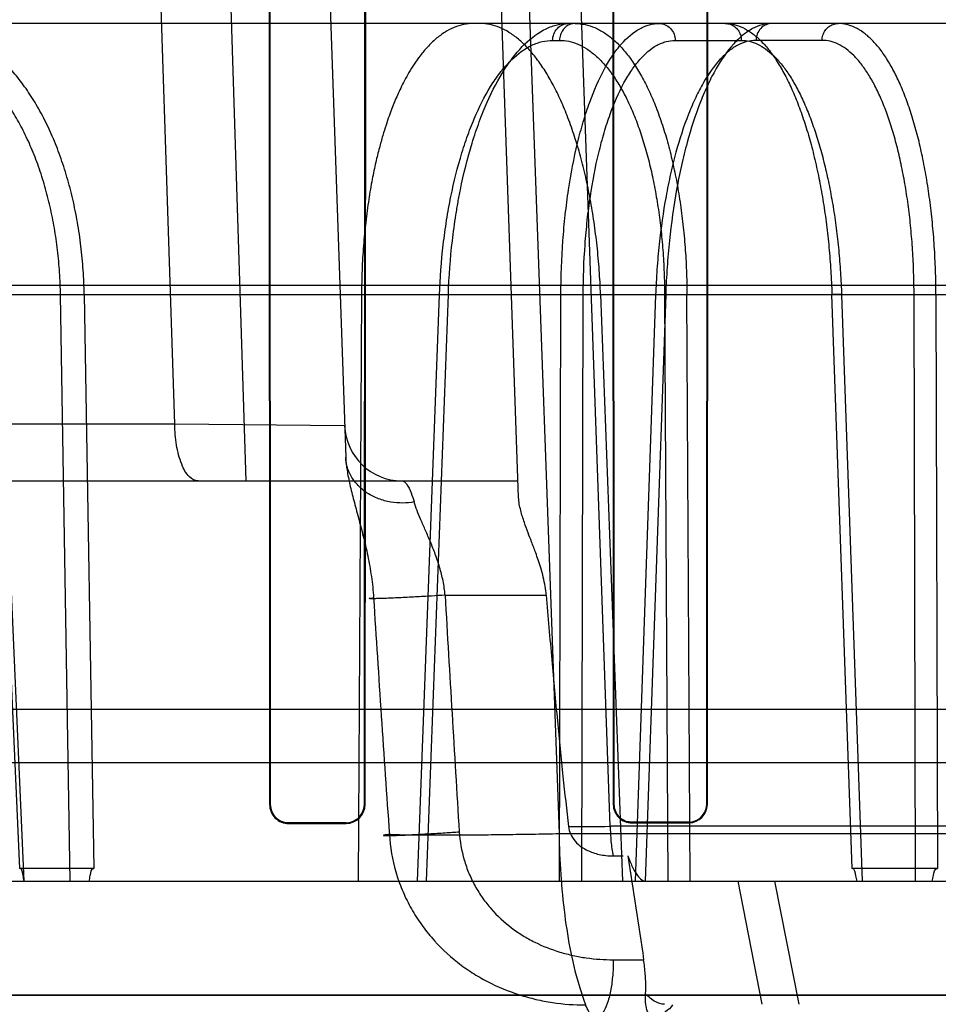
# Model space of a CAD drawing. Header units: millimetres. Extents: x 0 to 297, y 0 to 210.
# Tile 420 of 446: x 242.439 to 242.584, y 161.186 to 161.341. Entities that reach past the tile are written whole.
import ezdxf

# ---------------------------------------------------------------- set-up
doc = ezdxf.new("R2010")
doc.units = ezdxf.units.MM
doc.header["$LTSCALE"] = 16.335
doc.layers.get('0').update_dxf_attribs({"linetype": 'CONTINUOUS'})
for name, color, linetype in [('AXES_REF', 7, 'CONTINUOUS'), ('INTFCLR_1', 7, 'CONTINUOUS'), ('INTFCLR_144815', 7, 'CONTINUOUS'), ('INTFCLR_72935', 7, 'CONTINUOUS')]:
    doc.layers.add(name, color=color, linetype=linetype)

msp = doc.modelspace()

# ---------------------------------------------------------------- linework, layer by layer
at = {"color": 7, "linetype": 'Continuous'}
for radius in [8.7262453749, 8.7255, 8.6696226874]:
    msp.add_circle((241.415033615, 154.4105885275), radius, dxfattribs=at)
msp.add_arc((241.415033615, 154.4105885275), 8.64, 278.2771290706, 261.7228709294, dxfattribs=at)
at = {"layer": 'AXES_REF', "color": 9, "linetype": 'Continuous'}
msp.add_arc((241.415033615, 154.4105885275), 7.9600610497, 94.4118118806, 85.5881881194, dxfattribs=at)
at = {"layer": 'INTFCLR_1', "color": 6, "linetype": 'Continuous'}
for p, q in [((242.4786264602, 161.3886563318), (242.4787451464, 161.2176563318)), ((242.4787512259, 161.3886563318), (242.4788605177, 161.2176563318)), ((242.4936762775, 161.2176563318), (242.4937825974, 161.3886563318)), ((242.493788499, 161.2176563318), (242.4939034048, 161.3886563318)), ((242.5327566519, 161.3886563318), (242.5328655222, 161.2176563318)), ((242.5328711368, 161.3886563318), (242.5329726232, 161.2176563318)), ((242.5475724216, 161.2176563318), (242.5476719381, 161.3886563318)), ((242.5476774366, 161.2176563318), (242.5477838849, 161.3886563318)), ((242.5357852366, 161.2148486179), (242.5447852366, 161.2148642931)), ((242.4817852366, 161.2147382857), (242.4907852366, 161.2147587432)), ((242.4817852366, 161.2146237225), (242.4907852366, 161.2146457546)), ((242.5447852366, 161.2147587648), (242.5357852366, 161.2147420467)), ((243.2994274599, 161.1876055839), (242.2671430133, 161.1876055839))]:
    msp.add_line(p, q, dxfattribs=at)
at = {"layer": 'INTFCLR_1', "color": 9, "linetype": 'Continuous'}
for p, q in [((242.4788605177, 161.2176563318), (242.4787451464, 161.2176563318)), ((242.493788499, 161.2176563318), (242.4936762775, 161.2176563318)), ((242.5329726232, 161.2176563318), (242.5328655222, 161.2176563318)), ((242.5476774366, 161.2176563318), (242.5475724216, 161.2176563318)), ((242.5447852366, 161.2148642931), (242.5447852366, 161.2147587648)), ((242.4817852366, 161.2146237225), (242.4817852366, 161.2147382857)), ((242.4907852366, 161.2147587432), (242.4907852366, 161.2146457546)), ((242.5357852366, 161.2147420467), (242.5357852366, 161.2148486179))]:
    msp.add_line(p, q, dxfattribs=at)
at = {"layer": 'INTFCLR_1', "color": 6, "linetype": 'Continuous'}
for centre, radius, start, end in [((242.4817776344, 161.217656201), 0.003032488, 179.9975282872, 270.1436368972), ((242.4817784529, 161.217656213), 0.0029179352, 179.9976679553, 270.1332039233), ((242.490778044, 161.217656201), 0.003010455, 270.1368925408, 0.0024893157), ((242.5357796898, 161.217656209), 0.0029141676, 179.9975855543, 270.1090574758), ((242.5357802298, 161.21765622), 0.0028076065, 179.9977182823, 270.1021760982), ((242.544779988, 161.2176562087), 0.0028974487, 270.1037893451, 0.0024337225)]:
    msp.add_arc(centre, radius, start, end, dxfattribs=at)
for points, knots in [([(242.4907852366, 161.2147587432), (242.4913848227, 161.2147600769), (242.492894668, 161.2152263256), (242.4936763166, 161.2167837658), (242.4936762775, 161.2176563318)], [0, 0, 0, 0, 0.4072860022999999, 1, 1, 1, 1]), ([(242.5447852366, 161.2148642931), (242.54534859, 161.2148652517), (242.5468010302, 161.2152989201), (242.5475724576, 161.2168016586), (242.5475724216, 161.2176563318)], [0, 0, 0, 0, 0.3972802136, 1, 1, 1, 1])]:
    msp.add_open_spline(points, degree=3, knots=knots, dxfattribs=at)
at = {"layer": 'INTFCLR_144815', "color": 9, "linetype": 'Continuous'}
for p, q in [((242.4638268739, 161.2775099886), (242.4426330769, 161.9152143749)), ((242.4750780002, 161.2685885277), (242.4542425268, 161.9152143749)), ((242.4682852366, 161.9152143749), (242.4907373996, 161.2722893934)), ((242.5179585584, 161.265956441), (242.4952852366, 161.9152143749)), ((242.4988977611, 161.915214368), (242.524331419, 161.2130558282)), ((242.5323752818, 161.2142053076), (242.5075306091, 161.915214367)), ((243.3624388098, 161.3405885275), (242.2998029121, 161.3405885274)), ((242.5233164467, 161.337935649), (242.5244026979, 161.337935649)), ((242.542623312, 161.337935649), (242.5530264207, 161.337935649)), ((242.5657420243, 161.337935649), (242.5553323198, 161.337935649)), ((243.4618767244, 161.2993567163), (242.1883356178, 161.2993567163)), ((242.2666078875, 161.2979436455), (243.4021428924, 161.2979436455)), ((242.4394077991, 161.2075519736), (242.4353650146, 161.2979436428)), ((242.4359313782, 161.2978494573), (242.4400635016, 161.2055885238)), ((242.4473446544, 161.2055885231), (242.4458182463, 161.2978494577)), ((242.4495539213, 161.2979436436), (242.4510551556, 161.2075519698)), ((242.5020449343, 161.2055885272), (242.5054904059, 161.2978494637)), ((242.5034362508, 161.2055885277), (242.5068911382, 161.2979436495)), ((242.5052591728, 161.2978998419), (242.5068911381, 161.2979436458)), ((242.5243817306, 161.2055885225), (242.5246125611, 161.2979436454)), ((242.5281331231, 161.2978494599), (242.5246125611, 161.2979436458)), ((242.5278965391, 161.2055885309), (242.5281331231, 161.2978494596)), ((242.5395365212, 161.2978494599), (242.5362941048, 161.2055885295)), ((242.5411201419, 161.2979436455), (242.5378684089, 161.2055885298)), ((242.5393729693, 161.2979143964), (242.5411201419, 161.2979436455)), ((242.5409425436, 161.2978494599), (242.5414295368, 161.2055885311)), ((242.544963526, 161.2055885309), (242.5444697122, 161.2979436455)), ((242.5704562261, 161.2075519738), (242.5672997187, 161.2979436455)), ((242.5688157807, 161.2978494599), (242.5720442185, 161.205588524)), ((242.5804464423, 161.2055885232), (242.5802249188, 161.2978494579)), ((242.5836732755, 161.2979436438), (242.583896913, 161.2075519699)), ((242.4638268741, 161.277509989), (241.9971391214, 161.2775099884)), ((242.4905633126, 161.2772744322), (242.4638268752, 161.277509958)), ((242.0061387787, 161.2685885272), (242.5178666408, 161.2685885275)), ((242.5063806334, 161.2505885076), (242.5223060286, 161.2505885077)), ((243.1972033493, 161.2242167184), (242.3693671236, 161.2242167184)), ((243.0341947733, 161.2142059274), (242.5323755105, 161.2142018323)), ((242.524331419, 161.2130558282), (243.042239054, 161.2130558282)), ((242.0766476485, 161.2055885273), (243.5328819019, 161.2055885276)), ((242.5563043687, 161.186180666), (242.5525136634, 161.2055885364)), ((242.5582672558, 161.2055885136), (242.562091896, 161.186180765)), ((242.5328625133, 161.1932078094), (242.5376461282, 161.1931998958))]:
    msp.add_line(p, q, dxfattribs=at)
at = {"layer": 'INTFCLR_144815', "color": 6, "linetype": 'Continuous'}
for p, q in [((242.4495539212, 161.2979436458), (242.4458182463, 161.2978494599)), ((242.4932161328, 161.2979436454), (242.4927151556, 161.2055885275)), ((242.5308600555, 161.2979436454), (242.5342957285, 161.2055885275)), ((242.5409425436, 161.2978494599), (242.5444697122, 161.2979436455)), ((242.5689826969, 161.2979112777), (242.5672997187, 161.2979436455)), ((242.5836732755, 161.2979436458), (242.5802249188, 161.2978494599)), ((243.2913696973, 161.2325885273), (242.3409561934, 161.2325885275)), ((242.5328355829, 161.209544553), (242.5343942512, 161.2095482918)), ((242.4510551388, 161.2075519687), (242.4394077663, 161.2075519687)), ((242.583896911, 161.2075519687), (242.5704562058, 161.2075519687))]:
    msp.add_line(p, q, dxfattribs=at)
at = {"layer": 'INTFCLR_144815', "color": 9, "linetype": 'Continuous'}
for centre, radius, start, end in [((242.49955783, 161.2775885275), 0.009000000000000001, 182.0000647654, 269.9999999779), ((250.1945038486, 161.6913850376), 7.700749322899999, 183.2814458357, 183.5590916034), ((248.5876503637, 161.6383081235), 6.1048829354, 183.6451248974, 183.9955895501), ((242.5236556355, 161.9004579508), 0.6863080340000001, 270.1796818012, 270.7280040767)]:
    msp.add_arc(centre, radius, start, end, dxfattribs=at)
at = {"layer": 'INTFCLR_144815', "color": 6, "linetype": 'Continuous'}
msp.add_ellipse((242.7832852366, 161.1785885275), major_axis=(-0.7978634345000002, 5.2566423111), ratio=0.0452664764, start_param=1.5580355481, end_param=1.5611447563, dxfattribs=at)
for points, knots in [([(242.4495539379, 161.2979436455), (242.4495318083, 161.2992156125), (242.4494238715, 161.3017583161), (242.4490696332, 161.3055475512), (242.4485229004, 161.3092817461), (242.4477905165, 161.3129063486), (242.44688286, 161.3163817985), (242.4458110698, 161.3196854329), (242.4445794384, 161.3228121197), (242.4431936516, 161.3257469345), (242.4416680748, 161.3284598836), (242.4400161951, 161.330931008), (242.4382497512, 161.3331477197), (242.4363746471, 161.3351030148), (242.434405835, 161.3367795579), (242.4323627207, 161.338161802), (242.4302682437, 161.3392393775), (242.4281312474, 161.3400130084), (242.4259529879, 161.3404829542), (242.4244791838, 161.3405885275), (242.4237424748, 161.3405885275)], [0, 0, 0, 0, 0.0700870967, 0.1401414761, 0.2095823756, 0.2779100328, 0.3437640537, 0.4073702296, 0.4691428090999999, 0.5287802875, 0.58603772, 0.6404614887, 0.6923643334, 0.7419982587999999, 0.7894845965, 0.8345647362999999, 0.8775999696, 0.9189218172, 0.9594124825, 1, 1, 1, 1]), ([(242.5108179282, 161.3405885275), (242.5103137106, 161.3405885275), (242.5092900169, 161.3404831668), (242.5077822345, 161.3400137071), (242.5063048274, 161.3392390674), (242.5048871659, 161.3381806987), (242.5035944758, 161.3369194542), (242.5024680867, 161.3355684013), (242.5015128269, 161.334220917), (242.5006993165, 161.3329104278), (242.5000012, 161.3316518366), (242.499399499, 161.3304558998), (242.4988790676, 161.3293289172), (242.4984213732, 161.3282593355), (242.497984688, 161.327165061), (242.4975336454, 161.325949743), (242.4970480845, 161.32452813), (242.4965305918, 161.3228621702), (242.4959877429, 161.3209120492), (242.4954260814, 161.3186156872), (242.4948605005, 161.3159115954), (242.4943210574, 161.3127731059), (242.4938567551, 161.3092897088), (242.4935035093, 161.3055800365), (242.4932815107, 161.3017825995), (242.4932230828, 161.2992228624), (242.4932161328, 161.2979436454)], [0, 0, 0, 0, 0.0306294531, 0.0620101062, 0.09538140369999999, 0.1314721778, 0.169100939, 0.2048351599, 0.2381866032, 0.2693600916, 0.2984882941, 0.325587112, 0.3506676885, 0.3738839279, 0.3962513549, 0.4222322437, 0.4526222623, 0.4874964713, 0.5281890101, 0.5755701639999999, 0.6310790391, 0.6959738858, 0.7689735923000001, 0.844502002, 0.9222908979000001, 1, 1, 1, 1]), ([(242.5308600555, 161.2979436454), (242.5308127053, 161.2992167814), (242.5306739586, 161.3017620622), (242.5303326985, 161.3055572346), (242.5298596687, 161.3092900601), (242.5292622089, 161.3129048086), (242.5285497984, 161.3163638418), (242.5277284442, 161.3196551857), (242.5268005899, 161.3227740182), (242.525770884, 161.3257032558), (242.5246503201, 161.328412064), (242.523448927, 161.3308805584), (242.5221752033, 161.3330958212), (242.5208333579, 161.3350510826), (242.5194333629, 161.3367304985), (242.5179871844, 161.3381199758), (242.51650695, 161.3392101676), (242.5149971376, 161.3399982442), (242.5134608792, 161.3404792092), (242.5124171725, 161.3405885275), (242.5119041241, 161.3405885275)], [0, 0, 0, 0, 0.0767548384, 0.1535349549, 0.2295210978, 0.3033898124, 0.3742104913, 0.4422318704, 0.5077000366, 0.5701767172, 0.6292117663, 0.6842115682, 0.7354587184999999, 0.7830224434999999, 0.8269051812, 0.8669571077, 0.9035587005, 0.9372944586, 0.9690907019, 1, 1, 1, 1]), ([(242.5268688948, 161.3405885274), (242.5273883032, 161.3405885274), (242.528450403, 161.3404753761), (242.530014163, 161.3399691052), (242.5315437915, 161.3391329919), (242.5330210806, 161.3379830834), (242.5344366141, 161.3365358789), (242.5357856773, 161.334803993), (242.5370649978, 161.33279526), (242.5382668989, 161.3305220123), (242.5393804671, 161.3280057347), (242.5403981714, 161.3252665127), (242.5413146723, 161.3223225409), (242.5421255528, 161.3191883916), (242.5428236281, 161.3158913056), (242.5434023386, 161.3124657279), (242.5438590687, 161.3089394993), (242.5441929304, 161.3053380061), (242.5444044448, 161.3016632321), (242.5444618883, 161.2991921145), (242.5444697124, 161.2979436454)], [0, 0, 0, 0, 0.0315611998, 0.0643441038, 0.0992563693, 0.1369443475, 0.1776898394, 0.221957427, 0.2701061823, 0.3222178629, 0.3780613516, 0.4371902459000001, 0.4996835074, 0.5653349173, 0.6338330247, 0.704405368, 0.7763792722, 0.8498398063, 0.9241368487, 1, 1, 1, 1]), ([(242.5505061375, 161.3405885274), (242.5509679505, 161.3405885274), (242.5519221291, 161.3404726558), (242.5533268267, 161.3399603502), (242.5547113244, 161.3391147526), (242.5560560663, 161.3379530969), (242.5573519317, 161.3364951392), (242.5585952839, 161.3347547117), (242.5597839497, 161.332738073), (242.5609115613, 161.3304560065), (242.5619664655, 161.3279338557), (242.5629421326, 161.3251926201), (242.5638334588, 161.3222499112), (242.5646368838, 161.3191175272), (242.5653445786, 161.3158254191), (242.5659508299, 161.312407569), (242.5664515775, 161.3089006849), (242.566846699, 161.3053176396), (242.5671365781, 161.3016590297), (242.567257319, 161.2991916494), (242.5672997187, 161.2979436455)], [0, 0, 0, 0, 0.0285285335, 0.0587379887, 0.09169627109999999, 0.128193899, 0.168121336, 0.2119204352, 0.2601251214, 0.3125755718, 0.3690460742, 0.4289151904, 0.4922453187, 0.5589234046, 0.6286260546, 0.7002119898, 0.7733138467, 0.8474223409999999, 0.9228599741, 1, 1, 1, 1]), ([(242.5836732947, 161.2979436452), (242.5836689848, 161.2992147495), (242.5836216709, 161.3017508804), (242.5834340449, 161.3055285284), (242.5831307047, 161.309240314), (242.5827155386, 161.3128415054), (242.5821933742, 161.3162996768), (242.5815692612, 161.3195962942), (242.5808464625, 161.3227201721), (242.5800290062, 161.3256532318), (242.5791250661, 161.3283664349), (242.5781426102, 161.3308395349), (242.5770888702, 161.3330599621), (242.5759675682, 161.3350205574), (242.5747858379, 161.3367068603), (242.5735542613, 161.3381028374), (242.5722815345, 161.3392001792), (242.5709737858, 161.3399936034), (242.5696307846, 161.3404787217), (242.5687126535, 161.3405885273), (242.5682623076, 161.3405885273)], [0, 0, 0, 0, 0.0791848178, 0.1579882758, 0.235584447, 0.3111426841, 0.3837692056, 0.4534084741, 0.5201040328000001, 0.5834554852, 0.6430198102, 0.6981752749, 0.7491303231, 0.7960039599, 0.838713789, 0.8771903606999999, 0.9116808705, 0.9430134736, 0.9719453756, 1, 1, 1, 1]), ([(242.5223060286, 161.2505885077), (242.5222675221, 161.251055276), (242.5221472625, 161.2520127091), (242.5218507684, 161.2534503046), (242.5214683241, 161.2548410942), (242.5210573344, 161.256105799), (242.5205744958, 161.2574659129), (242.5200375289, 161.2588784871), (242.5194268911, 161.2604719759), (242.5188259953, 161.262109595), (242.5182484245, 161.2639395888), (242.5179825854, 161.2652684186), (242.5179585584, 161.2659564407)], [0, 0, 0, 0, 0.08767790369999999, 0.1804064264, 0.2745582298, 0.3575550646, 0.4293043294, 0.5447282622, 0.6404335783, 0.7488013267, 0.8711207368, 1, 1, 1, 1]), ([(242.5223060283, 161.2505885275), (242.522586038, 161.2471943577), (242.5231496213, 161.2405910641), (242.5240261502, 161.2310743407), (242.5249010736, 161.2223221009), (242.5255058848, 161.2167806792), (242.525807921, 161.2141534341)], [0, 0, 0, 0, 0.2791221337, 0.5431519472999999, 0.7832597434, 1, 1, 1, 1]), ([(242.525807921, 161.2141534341), (242.5258533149, 161.213758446), (242.526081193, 161.2129343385), (242.5268289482, 161.2117878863), (242.5280333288, 161.2107540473), (242.529702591, 161.2099572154), (242.5313769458, 161.2095975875), (242.5324589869, 161.2095433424), (242.5328355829, 161.209544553)], [0, 0, 0, 0, 0.1304917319, 0.275583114, 0.4429674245, 0.6450294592, 0.8763973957, 1, 1, 1, 1]), ([(242.5351738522, 161.2095520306), (242.535370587, 161.2089881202), (242.5357783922, 161.2079644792), (242.5365366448, 161.2065714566), (242.5373749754, 161.2055881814), (242.5379542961, 161.2055885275)], [0, 0, 0, 0, 0.3598995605, 0.6509005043, 1, 1, 1, 1]), ([(242.4400931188, 161.2055885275), (242.4400455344, 161.2058658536), (242.4398804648, 161.2064411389), (242.4398243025, 161.2075519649), (242.4394077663, 161.2075519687)], [0, 0, 0, 0, 0.4031706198, 1, 1, 1, 1]), ([(242.450317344, 161.2055885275), (242.4503743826, 161.2058809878), (242.4505528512, 161.2064571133), (242.4506487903, 161.2075519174), (242.4510551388, 161.2075519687)], [0, 0, 0, 0, 0.4230619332, 1, 1, 1, 1]), ([(242.5712613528, 161.2055885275), (242.5712045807, 161.2058663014), (242.5710242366, 161.2064596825), (242.5708860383, 161.2075519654), (242.5704562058, 161.2075519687)], [0, 0, 0, 0, 0.3974440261, 1, 1, 1, 1]), ([(242.5830597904, 161.2055885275), (242.5831238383, 161.2058814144), (242.5833117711, 161.2064747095), (242.5834787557, 161.2075519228), (242.583896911, 161.2075519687)], [0, 0, 0, 0, 0.4175813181, 1, 1, 1, 1]), ([(242.5379390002, 161.1878390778), (242.5379829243, 161.1885039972), (242.5379892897, 161.189537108), (242.5379115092, 161.1909430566), (242.537805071, 161.1920671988), (242.5377040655, 161.1928249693), (242.5376461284, 161.1932078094)], [0, 0, 0, 0, 0.3711935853, 0.5742653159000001, 0.784314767, 1, 1, 1, 1]), ([(242.5421777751, 161.1861026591), (242.5419997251, 161.1856143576), (242.5410972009, 161.185084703), (242.5400361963, 161.1841035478), (242.5384701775, 161.184377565), (242.537929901, 161.1859992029), (242.5378901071, 161.187098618), (242.5379390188, 161.1878390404)], [0, 0, 0, 0, 0.2045520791, 0.3763574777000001, 0.5605423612, 0.7079653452, 1, 1, 1, 1])]:
    msp.add_open_spline(points, degree=3, knots=knots, dxfattribs=at)
at = {"layer": 'INTFCLR_144815', "color": 9, "linetype": 'Continuous'}
for points, knots in [([(242.5068911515, 161.2979436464), (242.5069937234, 161.3007581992), (242.5073050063, 161.3049412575), (242.5079585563, 161.3097653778), (242.5084090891, 161.3124477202), (242.5091339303, 161.3162514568), (242.5101840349, 161.3205053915), (242.5115375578, 161.324558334), (242.5123613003, 161.3266970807), (242.5135643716, 161.3295448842), (242.5149384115, 161.3322018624), (242.51654738, 161.3345666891), (242.5175606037, 161.3359026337), (242.5192934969, 161.3378398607), (242.5213134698, 161.3393761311), (242.5231525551, 161.3401395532), (242.5243050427, 161.3404808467), (242.5251968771, 161.3405885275), (242.5257826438, 161.3405885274)], [0, 0, 0, 0, 0.1698573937, 0.2526339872, 0.2935371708, 0.3338773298, 0.4861685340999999, 0.557271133, 0.5914614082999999, 0.6243572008, 0.7437546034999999, 0.7708430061, 0.7968170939, 0.8447981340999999, 0.9276006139, 0.9464481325, 0.9646726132, 1, 1, 1, 1]), ([(242.5233164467, 161.337935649), (242.5233217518, 161.3382683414), (242.523449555, 161.3389560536), (242.5239931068, 161.3398525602), (242.5248245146, 161.3404526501), (242.5254765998, 161.3405885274), (242.5257826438, 161.3405885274)], [0, 0, 0, 0, 0.2503369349, 0.5146460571, 0.7697441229, 1, 1, 1, 1]), ([(242.526868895, 161.3405885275), (242.5266146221, 161.3405885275), (242.5261057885, 161.3405009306), (242.5254217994, 161.3401264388), (242.5248695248, 161.3395432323), (242.5244995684, 161.3387899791), (242.5244072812, 161.3382230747), (242.5244026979, 161.337935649)], [0, 0, 0, 0, 0.1908647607, 0.3789168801, 0.5761492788, 0.7842222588, 1, 1, 1, 1]), ([(242.524612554, 161.2979436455), (242.5246223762, 161.3007541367), (242.524776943, 161.3049319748), (242.5252170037, 161.3097626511), (242.5255388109, 161.3124464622), (242.526069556, 161.3162409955), (242.5268725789, 161.3204878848), (242.5279569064, 161.3245532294), (242.5286252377, 161.3266947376), (242.5296024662, 161.3295267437), (242.530736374, 161.3321797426), (242.53210213, 161.33456332), (242.5329569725, 161.3358947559), (242.5344133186, 161.3378076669), (242.5361572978, 161.3393628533), (242.5377861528, 161.340138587), (242.5387959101, 161.3404802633), (242.539585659, 161.3405885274), (242.5401030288, 161.3405885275)], [0, 0, 0, 0, 0.1750053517, 0.2600458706, 0.3019921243, 0.3433041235, 0.4986297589, 0.5706862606, 0.6051934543, 0.6382893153, 0.7572712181, 0.7839201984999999, 0.8093112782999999, 0.8557087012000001, 0.9337254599, 0.9510965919, 0.9677843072, 1, 1, 1, 1]), ([(242.5401030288, 161.3405885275), (242.5404155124, 161.3405885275), (242.5410789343, 161.3404537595), (242.5419285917, 161.3398560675), (242.5424864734, 161.338958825), (242.5426178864, 161.3382685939), (242.5426233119, 161.337935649)], [0, 0, 0, 0, 0.2326867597, 0.4888628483, 0.7520440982, 1, 1, 1, 1]), ([(242.557852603, 161.3405885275), (242.5568025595, 161.3405885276), (242.5551392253, 161.3400972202), (242.5535070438, 161.338973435), (242.5525473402, 161.3381287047), (242.5509665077, 161.3365036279), (242.5493407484, 161.3341093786), (242.5479577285, 161.3314313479), (242.5471600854, 161.3296589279), (242.5459230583, 161.3266424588), (242.5448940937, 161.3234236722), (242.5440199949, 161.3200544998), (242.5434425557, 161.3175991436), (242.5425333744, 161.3130742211), (242.5418869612, 161.3084231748), (242.5414972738, 161.3043300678), (242.5412781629, 161.3015013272), (242.5411689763, 161.2993694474), (242.541120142, 161.2979436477)], [0, 0, 0, 0, 0.0649652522, 0.1020546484, 0.1223821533, 0.143958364, 0.2422123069, 0.299625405, 0.3304746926, 0.3624177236, 0.5013178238, 0.5389931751, 0.5777821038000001, 0.6573537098, 0.8244727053, 0.8679632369, 0.9117353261, 1, 1, 1, 1]), ([(242.5505061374, 161.3405885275), (242.5507658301, 161.3405885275), (242.5512842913, 161.3405014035), (242.5519828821, 161.340127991), (242.5525478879, 161.3395453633), (242.5529270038, 161.3387915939), (242.5530217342, 161.3382232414), (242.5530264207, 161.337935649)], [0, 0, 0, 0, 0.1929320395, 0.3822162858, 0.5794779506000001, 0.7863121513, 1, 1, 1, 1]), ([(242.557852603, 161.3405885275), (242.5575401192, 161.3405885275), (242.556876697, 161.3404537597), (242.5560270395, 161.3398560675), (242.5554691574, 161.3389588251), (242.5553377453, 161.3382685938), (242.5553323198, 161.337935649)], [0, 0, 0, 0, 0.2326868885, 0.4888629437, 0.7520441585, 1, 1, 1, 1]), ([(242.5657420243, 161.337935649), (242.5657465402, 161.33821277), (242.5658343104, 161.3387573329), (242.5661888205, 161.3394957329), (242.5667381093, 161.3400937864), (242.5674508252, 161.3404939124), (242.5679927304, 161.3405885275), (242.5682623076, 161.3405885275)], [0, 0, 0, 0, 0.2059119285, 0.4030613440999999, 0.6006943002, 0.7997201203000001, 1, 1, 1, 1]), ([(242.4458182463, 161.2978494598), (242.4457986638, 161.2990335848), (242.4457014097, 161.3013922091), (242.4453796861, 161.3048992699), (242.4448842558, 161.3083421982), (242.4442198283, 161.3116954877), (242.4433906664, 161.314934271), (242.4424024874, 161.3180354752), (242.4412626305, 161.3209780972), (242.4399783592, 161.3237417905), (242.4385592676, 161.3263074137), (242.4370142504, 161.328655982), (242.4353551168, 161.3307713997), (242.43359215, 161.3326384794), (242.4317371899, 161.3342444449), (242.4298020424, 161.3355766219), (242.4278010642, 161.3366242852), (242.4257497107, 161.3373796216), (242.4236634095, 161.3378346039), (242.4222566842, 161.337935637), (242.4215584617, 161.337935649)], [0, 0, 0, 0, 0.0693995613, 0.1382659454, 0.2062928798, 0.2731414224, 0.3384939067, 0.402103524, 0.4637640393, 0.5232945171, 0.5805528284, 0.6354224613, 0.6878573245, 0.7378968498, 0.7856711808, 0.8313716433, 0.8752629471, 0.9176865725, 0.9590839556, 1, 1, 1, 1]), ([(242.5054904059, 161.2978494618), (242.5055892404, 161.3004952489), (242.5058856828, 161.3044274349), (242.5065052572, 161.3089619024), (242.5069316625, 161.3114832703), (242.5076173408, 161.3150589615), (242.5086092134, 161.3190579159), (242.5098873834, 161.3228673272), (242.5106649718, 161.3248776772), (242.5118003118, 161.3275549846), (242.5130968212, 161.3300525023), (242.5146138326, 161.3322751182), (242.5155691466, 161.3335309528), (242.5172029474, 161.3353524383), (242.51910673, 161.3367959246), (242.5208390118, 161.3375137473), (242.521924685, 161.3378347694), (242.5227647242, 161.337935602), (242.5233164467, 161.337935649)], [0, 0, 0, 0, 0.1697588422, 0.2524924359, 0.2933771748, 0.3337002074, 0.4859377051, 0.5570258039, 0.5912124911, 0.6241072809, 0.7435203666, 0.7706175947, 0.7966027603, 0.8446123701, 0.9275019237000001, 0.9463754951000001, 0.9646250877, 1, 1, 1, 1]), ([(242.5244026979, 161.337935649), (242.5248881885, 161.3379355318), (242.5258765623, 161.3378321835), (242.5273294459, 161.3373669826), (242.5287489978, 161.3366022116), (242.5301265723, 161.3355466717), (242.5314537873, 161.3342096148), (242.5327229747, 161.3326017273), (242.5339269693, 161.3307345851), (242.5350578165, 161.3286204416), (242.5361087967, 161.3262737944), (242.5370718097, 161.3237107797), (242.5379409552, 161.3209497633), (242.5387095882, 161.3180095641), (242.5393727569, 161.3149101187), (242.5399252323, 161.3116730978), (242.5403630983, 161.3083228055), (242.540683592, 161.3048848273), (242.5408838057, 161.3013841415), (242.5409363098, 161.2990314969), (242.5409425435, 161.2978494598)], [0, 0, 0, 0, 0.0313772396, 0.06368445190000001, 0.09799733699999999, 0.1350731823, 0.1754485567, 0.2194464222, 0.2672281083, 0.3188505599, 0.3742559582, 0.4332890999, 0.4957064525, 0.5612499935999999, 0.6296278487, 0.7004938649, 0.7734260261, 0.847946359, 0.9236039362, 1, 1, 1, 1]), ([(242.5281331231, 161.2978494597), (242.5281399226, 161.3004912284), (242.5282811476, 161.3044182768), (242.5286898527, 161.3089592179), (242.5289891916, 161.3114820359), (242.5294835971, 161.315048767), (242.5302334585, 161.3190406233), (242.5312467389, 161.3228623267), (242.5318715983, 161.324875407), (242.5327854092, 161.3275372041), (242.5338462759, 161.3300309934), (242.5351252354, 161.3322718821), (242.5359257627, 161.3335233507), (242.5372896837, 161.3353208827), (242.5389237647, 161.3367830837), (242.5404509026, 161.3375128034), (242.5413975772, 161.3378339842), (242.542138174, 161.3379356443), (242.5426233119, 161.337935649)], [0, 0, 0, 0, 0.1751094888, 0.2601937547, 0.3021609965, 0.3434924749, 0.4988788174, 0.5709518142, 0.6054643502, 0.6385643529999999, 0.7575336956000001, 0.7841739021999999, 0.8095537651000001, 0.8559206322, 0.933841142, 0.9511841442, 0.967842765, 1, 1, 1, 1]), ([(242.5553323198, 161.337935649), (242.5543431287, 161.3379356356), (242.5527762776, 161.3374740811), (242.5512377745, 161.3364173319), (242.5503328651, 161.3356233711), (242.548842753, 161.3340962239), (242.5473095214, 161.3318456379), (242.5460043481, 161.3293279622), (242.5452514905, 161.3276618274), (242.5440837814, 161.3248266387), (242.5431117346, 161.3218009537), (242.5422855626, 161.3186337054), (242.5417397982, 161.3163257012), (242.5408803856, 161.312072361), (242.540267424, 161.3077003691), (242.5398968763, 161.3038527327), (242.5396882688, 161.3011937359), (242.5395836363, 161.299189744), (242.5395365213, 161.2978494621)], [0, 0, 0, 0, 0.06506670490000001, 0.1022049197, 0.1225520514, 0.1441456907, 0.2424452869, 0.2998701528, 0.3307214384, 0.3626633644, 0.5015432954, 0.5392081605, 0.5779844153, 0.6575258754, 0.8245684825, 0.8680362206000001, 0.9117848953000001, 1, 1, 1, 1]), ([(242.5530264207, 161.337935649), (242.5534557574, 161.3379356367), (242.5543391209, 161.3378293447), (242.5556364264, 161.3373605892), (242.5569101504, 161.3365918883), (242.5581535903, 161.3355351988), (242.5593606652, 161.3341989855), (242.5605250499, 161.3325927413), (242.5616406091, 161.3307271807), (242.5626999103, 161.3286143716), (242.5636963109, 161.3262688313), (242.5646219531, 161.3237068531), (242.5654710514, 161.3209467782), (242.5662371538, 161.3180074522), (242.566915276, 161.314908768), (242.5675001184, 161.3116724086), (242.5679874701, 161.3083227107), (242.568374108, 161.3048853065), (242.5686567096, 161.3013851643), (242.5687744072, 161.2990319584), (242.5688157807, 161.2978494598)], [0, 0, 0, 0, 0.0282206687, 0.05786111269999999, 0.0900247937, 0.1254857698, 0.1647483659, 0.2081088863, 0.2556856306, 0.3074706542, 0.3633432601, 0.4230987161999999, 0.4864471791, 0.5530904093, 0.6227007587, 0.6948965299, 0.7692192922, 0.845156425, 0.9222258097, 1, 1, 1, 1]), ([(242.5802249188, 161.2978494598), (242.5802220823, 161.2990329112), (242.580181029, 161.301388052), (242.580012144, 161.3048922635), (242.5797370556, 161.3083322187), (242.5793584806, 161.3116823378), (242.5788788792, 161.3149177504), (242.5783016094, 161.3180154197), (242.5776311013, 161.3209542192), (242.5768716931, 161.3237139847), (242.5760292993, 161.3262754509), (242.5751091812, 161.3286202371), (242.5741186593, 161.3307322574), (242.5730636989, 161.3325972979), (242.5719511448, 161.334203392), (242.5707867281, 161.3355394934), (242.5695768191, 161.3365957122), (242.5683274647, 161.3373634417), (242.5670452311, 161.3378307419), (242.5661691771, 161.337935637), (242.5657420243, 161.337935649)], [0, 0, 0, 0, 0.07841376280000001, 0.1560430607, 0.2324168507, 0.3070273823, 0.3793873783, 0.4490860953, 0.5157560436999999, 0.5790525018, 0.63867212, 0.6943351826, 0.745847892, 0.7931114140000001, 0.8361472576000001, 0.8750885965, 0.9102469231, 0.942168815, 0.9716975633, 1, 1, 1, 1]), ([(242.4674839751, 161.2685885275), (242.4669911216, 161.2685885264), (242.4657755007, 161.2693115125), (242.4647200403, 161.2714166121), (242.4639888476, 161.2742589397), (242.4638307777, 161.2764093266), (242.4638268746, 161.2775099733)], [0, 0, 0, 0, 0.1442962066, 0.3722667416, 0.677753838, 1, 1, 1, 1]), ([(242.4907373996, 161.2722893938), (242.4907611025, 161.2716106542), (242.490926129, 161.270169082), (242.4913850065, 161.2679100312), (242.4918975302, 161.2658867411), (242.4923618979, 161.2641511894), (242.4928685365, 161.2622778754), (242.4933832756, 161.2603406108), (242.4938666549, 161.2583332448), (242.4942112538, 161.2567633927), (242.49451963, 161.2551602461), (242.4947810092, 161.2535284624), (242.4949869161, 161.2518662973), (242.4950821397, 161.2507459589), (242.4951178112, 161.2501808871)], [0, 0, 0, 0, 0.0902347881, 0.1922249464, 0.3061555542, 0.3674831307, 0.4309332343, 0.5639939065, 0.6337859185, 0.7052468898, 0.7775175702, 0.8506611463, 0.9247730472, 1, 1, 1, 1]), ([(242.5015114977, 161.265265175), (242.500924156, 161.2651600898), (242.4996866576, 161.2650443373), (242.4977844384, 161.2651937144), (242.4958787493, 161.2657081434), (242.4941177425, 161.2665928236), (242.4926442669, 161.2677979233), (242.4915634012, 161.2692251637), (242.4909179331, 161.2707474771), (242.4907548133, 161.2717907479), (242.4907373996, 161.2722893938)], [0, 0, 0, 0, 0.1235460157, 0.255977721, 0.3930714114, 0.529683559, 0.6610051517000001, 0.783766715, 0.8966875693, 1, 1, 1, 1]), ([(242.4995578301, 161.2685885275), (242.4998506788, 161.2685885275), (242.5005444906, 161.2679313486), (242.5010377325, 161.2667412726), (242.5013686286, 161.2657489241), (242.5015114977, 161.265265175)], [0, 0, 0, 0, 0.2205585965, 0.6201078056, 1, 1, 1, 1]), ([(242.5063806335, 161.2505885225), (242.5063513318, 161.2509658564), (242.5062603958, 161.2517136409), (242.5060710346, 161.2528216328), (242.5058218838, 161.2539077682), (242.505532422, 161.2549758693), (242.5051986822, 161.2560195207), (242.5047260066, 161.2573578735), (242.5040920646, 161.2589439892), (242.5033159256, 161.2607315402), (242.5025945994, 161.2623738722), (242.5019717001, 161.263858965), (242.5016523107, 161.2648161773), (242.5015114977, 161.265265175)], [0, 0, 0, 0, 0.073119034, 0.1454086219, 0.2170843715, 0.2883160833, 0.3591472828, 0.4287168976, 0.5625008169, 0.6890316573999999, 0.8051983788, 0.9090893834, 1, 1, 1, 1]), ([(242.5063806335, 161.2505885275), (242.5056629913, 161.2505417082), (242.5041120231, 161.2504450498), (242.5016970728, 161.2503068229), (242.4992329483, 161.2501822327), (242.4973051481, 161.2500949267), (242.4959943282, 161.2500565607), (242.4953082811, 161.2500309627), (242.494791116, 161.2500475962), (242.494565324, 161.250022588), (242.4943577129, 161.2500768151), (242.4946011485, 161.2501174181), (242.494771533, 161.2501426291), (242.494998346, 161.2501681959), (242.4951178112, 161.2501808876)], [0, 0, 0, 0, 0.1696501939, 0.3665582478, 0.5707141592, 0.751282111, 0.8228332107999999, 0.8783809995, 0.9164904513, 0.9376135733, 0.9431527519, 0.9518954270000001, 0.9716598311, 1, 1, 1, 1]), ([(242.4976058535, 161.2129218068), (242.4974335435, 161.2129033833), (242.4971321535, 161.2128540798), (242.4968552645, 161.2128529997), (242.4965767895, 161.2127401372), (242.4971256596, 161.2127470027), (242.497519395, 161.2127358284), (242.4985612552, 161.2127707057), (242.4997650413, 161.2128171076), (242.5015963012, 161.2129049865), (242.5038287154, 161.2130279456), (242.5062960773, 161.2131802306), (242.507877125, 161.2132869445), (242.5086069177, 161.2133384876)], [0, 0, 0, 0, 0.0402193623, 0.06672136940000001, 0.0744075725, 0.09194509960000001, 0.1371065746, 0.2106982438, 0.3094282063, 0.4268228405, 0.6321145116, 0.8302005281, 1, 1, 1, 1]), ([(242.5086069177, 161.2133384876), (242.508699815, 161.2118451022), (242.5090276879, 161.2099821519), (242.5097197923, 161.2078464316), (242.5102576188, 161.2064546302), (242.5110684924, 161.2047842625), (242.5120511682, 161.2032179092), (242.512930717, 161.2020379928), (242.5143270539, 161.2003591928), (242.5159375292, 161.1988661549), (242.5176985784, 161.1975986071), (242.518904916, 161.1968135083), (242.5210940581, 161.1955997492), (242.5234319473, 161.1946848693), (242.5254878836, 161.1941093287), (242.5268702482, 161.1937795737), (242.5293145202, 161.1933418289), (242.5314448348, 161.1931997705), (242.5328625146, 161.1931998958)], [0, 0, 0, 0, 0.1289296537, 0.1611162, 0.1934411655, 0.2574289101, 0.32077298, 0.3524509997, 0.3841780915, 0.5088991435, 0.5399917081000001, 0.5711373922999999, 0.6328649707, 0.7554231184, 0.7861900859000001, 0.8168262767, 0.8778424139, 1, 1, 1, 1]), ([(242.5323756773, 161.2142053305), (242.5323807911, 161.2138142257), (242.5324064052, 161.2130236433), (242.5324930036, 161.211838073), (242.5326314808, 161.2106736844), (242.5327612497, 161.2099116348), (242.5328356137, 161.2095441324)], [0, 0, 0, 0, 0.2501974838, 0.50582484, 0.7601570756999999, 1, 1, 1, 1]), ([(242.4976058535, 161.2129218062), (242.4983125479, 161.2129037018), (242.4994408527, 161.2128823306), (242.5010201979, 161.2128626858), (242.5039709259, 161.2128382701), (242.5070885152, 161.212841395), (242.510368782, 161.2128612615), (242.5128517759, 161.2128817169), (242.5160959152, 161.2129183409), (242.5201449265, 161.2129783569), (242.5229129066, 161.2130282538), (242.52433157, 161.2130558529)], [0, 0, 0, 0, 0.0793474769, 0.1266638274, 0.1772839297, 0.4105562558, 0.476580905, 0.545477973, 0.6892638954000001, 0.8407349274, 1, 1, 1, 1]), ([(242.4976058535, 161.2129218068), (242.4977280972, 161.2109312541), (242.4981602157, 161.2084484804), (242.4990717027, 161.2055995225), (242.4997798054, 161.2037449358), (242.500843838, 161.2015190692), (242.5021326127, 161.1994302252), (242.5032834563, 161.1978561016), (242.5051011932, 161.1956257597), (242.5071907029, 161.1936355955), (242.509472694, 161.1919371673), (242.5110226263, 161.1908931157), (242.5138075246, 161.1892850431), (242.5167753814, 161.1880580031), (242.5193751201, 161.1872851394), (242.5211004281, 161.1868464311), (242.524126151, 161.1862652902), (242.5267647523, 161.1860690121), (242.5285142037, 161.1860720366)], [0, 0, 0, 0, 0.1325722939, 0.1656406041, 0.1988322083, 0.2644668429, 0.3293102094, 0.3616739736, 0.3940313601, 0.5205489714, 0.5518642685, 0.5831243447, 0.6447215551, 0.7654028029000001, 0.7953384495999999, 0.825007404, 0.8837041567, 1, 1, 1, 1]), ([(242.52433157, 161.2130558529), (242.5243861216, 161.2087717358), (242.524928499, 161.2005319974), (242.5266150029, 161.1914984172), (242.5281916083, 161.1869058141), (242.5285141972, 161.1860770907)], [0, 0, 0, 0, 0.4689811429, 0.9026569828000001, 1, 1, 1, 1]), ([(242.5328625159, 161.1931998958), (242.5328635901, 161.192486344), (242.5328137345, 161.1910142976), (242.5325688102, 161.1888441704), (242.5321302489, 161.1868216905), (242.5315250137, 161.1852941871), (242.5307579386, 161.1842046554), (242.5296510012, 161.1841935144), (242.5289794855, 161.1850372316), (242.5286644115, 161.1856870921), (242.5285142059, 161.1860703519)], [0, 0, 0, 0, 0.1721743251, 0.354790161, 0.5274682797, 0.6664777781, 0.7585614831, 0.8224977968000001, 0.9006740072, 1, 1, 1, 1]), ([(242.5409152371, 161.1861806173), (242.5404441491, 161.1861806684), (242.5392912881, 161.1865552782), (242.5384119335, 161.1873398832), (242.5379390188, 161.1878390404)], [0, 0, 0, 0, 0.4065670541, 1, 1, 1, 1])]:
    msp.add_open_spline(points, degree=3, knots=knots, dxfattribs=at)
at = {"layer": 'INTFCLR_72935', "color": 6, "linetype": 'Continuous'}
for p, q in [((242.4786264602, 161.3886563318), (242.4787451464, 161.2176563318)), ((242.4788605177, 161.2176563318), (242.4787512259, 161.3886563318)), ((242.4937825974, 161.3886563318), (242.4936762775, 161.2176563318)), ((242.493788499, 161.2176563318), (242.4939034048, 161.3886563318)), ((242.5327566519, 161.3886563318), (242.5328655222, 161.2176563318)), ((242.5329726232, 161.2176563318), (242.5328711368, 161.3886563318)), ((242.5476719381, 161.3886563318), (242.5475724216, 161.2176563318)), ((242.5476774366, 161.2176563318), (242.5477838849, 161.3886563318)), ((242.5447852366, 161.2148642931), (242.5357852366, 161.2148486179)), ((242.4907852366, 161.2147587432), (242.4817852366, 161.2147382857)), ((242.4817852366, 161.2146237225), (242.4907852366, 161.2146457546)), ((242.5357852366, 161.2147420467), (242.5447852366, 161.2147587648)), ((242.2671430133, 161.1876055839), (243.2994274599, 161.1876055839))]:
    msp.add_line(p, q, dxfattribs=at)
at = {"layer": 'INTFCLR_72935', "color": 9, "linetype": 'Continuous'}
for p, q in [((242.4787451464, 161.2176563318), (242.4788605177, 161.2176563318)), ((242.4936762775, 161.2176563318), (242.493788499, 161.2176563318)), ((242.5328655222, 161.2176563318), (242.5329726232, 161.2176563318)), ((242.5475724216, 161.2176563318), (242.5476774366, 161.2176563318)), ((242.5447852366, 161.2147587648), (242.5447852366, 161.2148642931)), ((242.4817852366, 161.2147382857), (242.4817852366, 161.2146237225)), ((242.4907852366, 161.2146457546), (242.4907852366, 161.2147587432)), ((242.5357852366, 161.2148486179), (242.5357852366, 161.2147420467))]:
    msp.add_line(p, q, dxfattribs=at)
at = {"layer": 'INTFCLR_72935', "color": 6, "linetype": 'Continuous'}
for centre, radius, start, end in [((242.4817776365, 161.2176562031), 0.0030324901, 179.9975687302, 270.1435964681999), ((242.4907780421, 161.2176562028), 0.0030104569, 270.1369281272, 0.0024537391), ((242.4907788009, 161.2176562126), 0.0028974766, 270.1272618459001, 0.0023556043), ((242.5357796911, 161.2176562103), 0.0029141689, 179.9976111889, 270.1090318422), ((242.5447799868, 161.2176562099), 0.0028974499, 270.1038132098, 0.0024098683), ((242.5447804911, 161.2176562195), 0.0027919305, 270.0973868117, 0.0023036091)]:
    msp.add_arc(centre, radius, start, end, dxfattribs=at)
for points, knots in [([(242.4817852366, 161.2147382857), (242.4811616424, 161.2147368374), (242.4796306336, 161.2152212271), (242.4788604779, 161.2167922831), (242.4788605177, 161.2176563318)], [0, 0, 0, 0, 0.4191834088, 1, 1, 1, 1]), ([(242.5357852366, 161.2148486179), (242.5352036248, 161.2148475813), (242.5337351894, 161.2152949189), (242.5329725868, 161.2168080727), (242.5329726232, 161.2176563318)], [0, 0, 0, 0, 0.4067586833, 1, 1, 1, 1])]:
    msp.add_open_spline(points, degree=3, knots=knots, dxfattribs=at)

doc.saveas('drawing.dxf')
